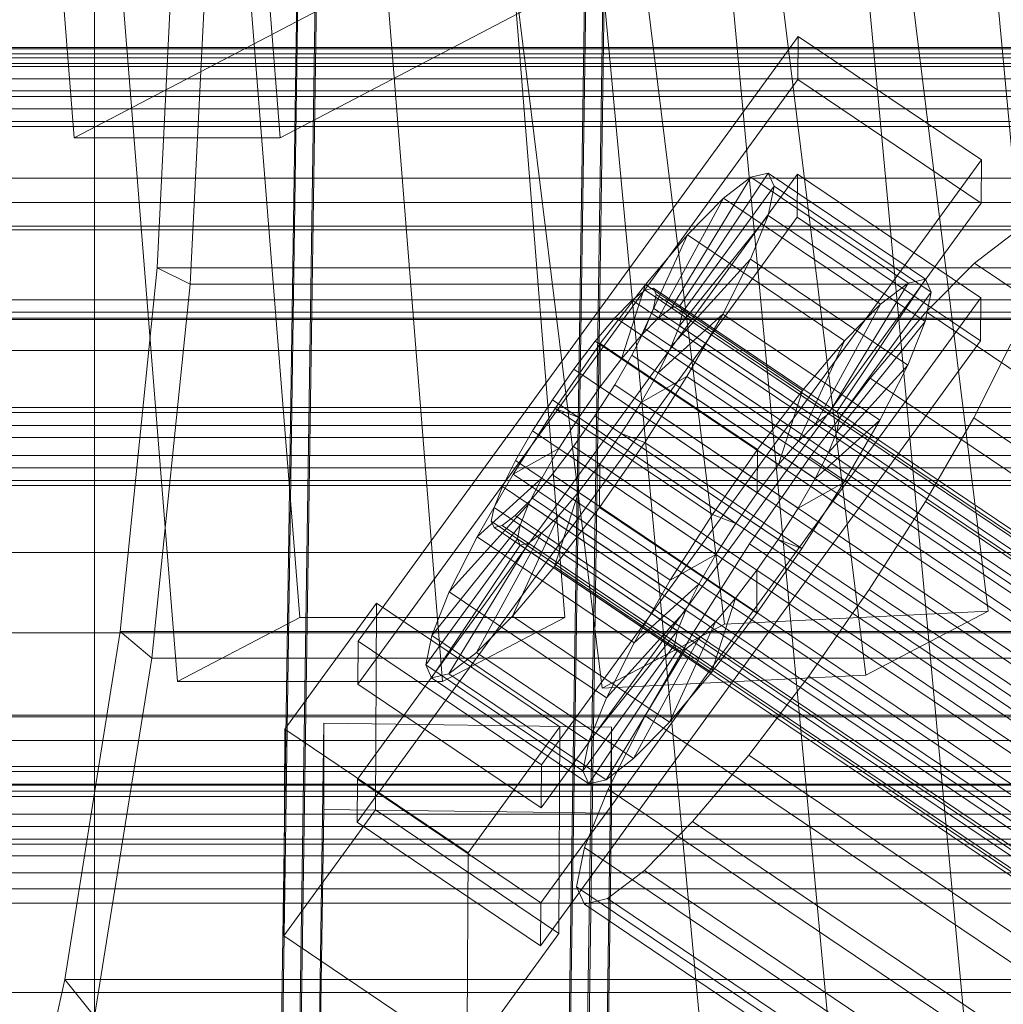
# Model space of a CAD drawing. Header units: millimetres. Extents: x -4738 to 65662, y -68080 to 6847.
# Tile 313 of 656: x -395 to -333, y -33650 to -33589. Entities that reach past the tile are written whole.
import ezdxf

# ---------------------------------------------------------------- set-up
doc = ezdxf.new("R2010")
doc.units = ezdxf.units.MM
for name, color, linetype, lineweight in [('COTAS_O', 1, 'Continuous', 0), ('frontal_C01', 7, 'Continuous', 0), ('frontal_C02', 7, 'Continuous', 0), ('frontal_C03', 7, 'Continuous', 0), ('frontal_C10', 7, 'Continuous', 0), ('frontal_secador', 7, 'Continuous', 0), ('frontal_tolva', 7, 'Continuous', 0)]:
    doc.layers.add(name, color=color, linetype=linetype, lineweight=lineweight)
doc.dimstyles.new('R19_100', dxfattribs={"dimtxt": 250, "dimasz": 150, "dimexe": 150, "dimexo": 80, "dimgap": 100, "dimtad": 1, "dimtih": 1, "dimtoh": 1, "dimdsep": 46, "dimcen": 0.09, "dimadec": 0, "dimazin": 0, "dimtfac": 1, "dimtdec": 4, "dimtofl": 0, "dimtmove": 0, "dimatfit": 3, "dimfxl": 1, "dimtolj": 1, "dimtzin": 0, "dimarcsym": 0})

# ---------------------------------------------------------------- blocks, each defined once
blk = doc.blocks.new('DIM_R30_48')
at = {"layer": 'COTAS_O'}
for p, q in [((-1725, -33700), (-1575, -33655)), ((1725, -33700), (1575, -33655)), ((-1725, -34400), (-1725, -33700)), ((-1725, -33700), (1725, -33700)), ((-1725, -33700), (-1575, -33745)), ((1725, -33700), (1575, -33745)), ((1725, -34400), (1725, -33700))]:
    blk.add_line(p, q, dxfattribs=at)
blk.add_text('3450 O', height=250, dxfattribs=at).set_placement((0, -33600))
blk = doc.blocks.new('DIM_R30_51')
at = {"layer": 'COTAS_O'}
for p, q in [((-650, -33700), (50, -33700)), ((50, -33700), (5, -33850)), ((50, -34900), (50, -33700)), ((50, -33700), (95, -33850)), ((50, -34900), (5, -34750)), ((50, -34900), (95, -34750)), ((-650, -34900), (50, -34900))]:
    blk.add_line(p, q, dxfattribs=at)
blk.add_text('1200 O', height=250, rotation=90, dxfattribs=at).set_placement((-50, -34300))

msp = doc.modelspace()

# ---------------------------------------------------------------- linework, layer by layer
at = {"layer": 'frontal_C01'}
for p, q in [((-378.512, -33666.912), (-375.644, -33471.802)), ((-357.646, -33472.047), (-360.514, -33667.158)), ((-378.512, -33672.305), (-375.644, -33477.194)), ((-360.514, -33672.55), (-357.646, -33477.44)), ((-373.501, -33627.451), (-345.969, -33589.597)), ((-345.981, -33592.293), (-345.969, -33589.597)), ((-345.969, -33589.597), (-334.501, -33597.333)), ((-345.981, -33592.293), (-373.513, -33630.147)), ((-334.513, -33600.029), (-345.981, -33592.293)), ((-334.501, -33597.333), (-362.033, -33635.188)), ((-334.501, -33597.333), (-334.513, -33600.029)), ((-373.539, -33636.079), (-346.008, -33598.225)), ((-353.892, -33606.59), (-348.918, -33598.412)), ((-353.378, -33606.466), (-347.835, -33598.151)), ((-348.918, -33598.412), (-350.645, -33599.732)), ((-347.835, -33598.151), (-348.918, -33598.412)), ((-348.918, -33598.412), (-339.088, -33605.043)), ((-347.835, -33598.151), (-338.005, -33604.782)), ((-347.47, -33598.966), (-347.835, -33598.151)), ((-346.02, -33600.921), (-346.008, -33598.225)), ((-346.008, -33598.225), (-334.539, -33605.961)), ((-450, -33598.471), (450, -33598.471)), ((-353.205, -33606.852), (-347.47, -33598.966)), ((-347.847, -33600.802), (-347.47, -33598.966)), ((-347.47, -33598.966), (-337.64, -33605.597)), ((-362.045, -33637.884), (-334.513, -33600.029)), ((-354.71, -33607.215), (-350.645, -33599.732)), ((-350.645, -33599.732), (-352.899, -33602.022)), ((-350.645, -33599.732), (-340.816, -33606.364)), ((-353.384, -33607.722), (-347.847, -33600.802)), ((-348.941, -33603.535), (-347.847, -33600.802)), ((-347.847, -33600.802), (-338.017, -33607.434)), ((-346.02, -33600.921), (-373.551, -33638.775)), ((-334.551, -33608.657), (-346.02, -33600.921)), ((-355.777, -33608.3), (-352.899, -33602.022)), ((-352.899, -33602.022), (-355.525, -33605.124)), ((-352.899, -33602.022), (-343.069, -33608.653)), ((-332.629, -33602.02), (-334.938, -33603.785)), ((-353.902, -33609.016), (-348.941, -33603.535)), ((-350.678, -33606.977), (-348.941, -33603.535)), ((-348.941, -33603.535), (-339.111, -33610.166)), ((-334.938, -33603.785), (-337.95, -33606.845)), ((-334.938, -33603.785), (-150.629, -33728.12)), ((-355.525, -33605.124), (-358.345, -33608.827)), ((-357.021, -33609.769), (-355.525, -33605.124)), ((-355.525, -33605.124), (-345.695, -33611.755)), ((-339.088, -33605.043), (-344.062, -33613.221)), ((-338.005, -33604.782), (-343.549, -33613.097)), ((-340.816, -33606.364), (-339.088, -33605.043)), ((-339.088, -33605.043), (-338.005, -33604.782)), ((-338.005, -33604.782), (-337.64, -33605.597)), ((-355.53, -33605.485), (-356.348, -33606.11)), ((-355.017, -33605.361), (-355.53, -33605.485)), ((-355.53, -33605.485), (-141.731, -33749.713)), ((-355.022, -33606.617), (-354.844, -33605.747)), ((-354.844, -33605.747), (-355.017, -33605.361)), ((-355.017, -33605.361), (-141.218, -33749.589)), ((-354.844, -33605.747), (-141.045, -33749.975)), ((-337.64, -33605.597), (-343.376, -33613.483)), ((-337.64, -33605.597), (-338.017, -33607.434)), ((-334.539, -33605.961), (-362.071, -33643.815)), ((-356.348, -33606.11), (-357.415, -33607.194)), ((-356.348, -33606.11), (-142.549, -33750.338)), ((-340.816, -33606.364), (-344.88, -33613.847)), ((-343.069, -33608.653), (-340.816, -33606.364)), ((-334.539, -33605.961), (-334.551, -33608.657)), ((-355.541, -33607.911), (-355.022, -33606.617)), ((-355.022, -33606.617), (-141.224, -33750.845)), ((-354.725, -33610.647), (-350.678, -33606.977)), ((-354.71, -33607.215), (-353.892, -33606.59)), ((-353.892, -33606.59), (-353.378, -33606.466)), ((-344.062, -33613.221), (-353.892, -33606.59)), ((-353.205, -33606.852), (-353.384, -33607.722)), ((-343.549, -33613.097), (-353.378, -33606.466)), ((-353.378, -33606.466), (-353.205, -33606.852)), ((-343.376, -33613.483), (-353.205, -33606.852)), ((-352.938, -33610.894), (-350.678, -33606.977)), ((-350.678, -33606.977), (-340.848, -33613.608)), ((-337.95, -33606.845), (-341.461, -33610.992)), ((-337.95, -33606.845), (-153.641, -33731.18)), ((-357.415, -33607.194), (-358.659, -33608.664)), ((-357.415, -33607.194), (-143.617, -33751.423)), ((-355.777, -33608.3), (-354.71, -33607.215)), ((-344.88, -33613.847), (-354.71, -33607.215)), ((-338.017, -33607.434), (-343.554, -33614.353)), ((-338.017, -33607.434), (-339.111, -33610.166)), ((-357.021, -33609.769), (-355.777, -33608.3)), ((-356.363, -33609.542), (-355.541, -33607.911)), ((-345.947, -33614.931), (-355.777, -33608.3)), ((-355.541, -33607.911), (-141.742, -33752.14)), ((-353.384, -33607.722), (-353.902, -33609.016)), ((-343.554, -33614.353), (-353.384, -33607.722)), ((-362.083, -33646.512), (-334.551, -33608.657)), ((-358.345, -33608.827), (-361.166, -33612.88)), ((-358.659, -33608.664), (-359.995, -33610.418)), ((-358.659, -33608.664), (-144.861, -33752.892)), ((-358.345, -33608.827), (-358.357, -33611.523)), ((-348.515, -33615.458), (-358.345, -33608.827)), ((-343.069, -33608.653), (-345.947, -33614.931)), ((-345.695, -33611.755), (-343.069, -33608.653)), ((-334.981, -33613.47), (-332.659, -33608.868)), ((450, -33609.256), (-450, -33609.256)), ((-353.902, -33609.016), (-354.725, -33610.647)), ((-344.073, -33615.648), (-353.902, -33609.016)), ((-358.357, -33611.523), (-357.021, -33609.769)), ((-357.434, -33611.397), (-356.363, -33609.542)), ((-347.191, -33616.4), (-357.021, -33609.769)), ((-356.363, -33609.542), (-142.565, -33753.77)), ((-359.995, -33610.418), (-361.332, -33612.338)), ((-146.196, -33754.647), (-359.995, -33610.418)), ((-354.725, -33610.647), (-355.796, -33612.503)), ((-344.895, -33617.278), (-354.725, -33610.647)), ((-339.111, -33610.166), (-344.073, -33615.648)), ((-339.111, -33610.166), (-340.848, -33613.608)), ((-355.796, -33612.503), (-352.938, -33610.894)), ((-355.569, -33615.02), (-352.938, -33610.894)), ((-352.938, -33610.894), (-343.108, -33617.526)), ((-341.461, -33610.992), (-345.231, -33615.943)), ((-341.461, -33610.992), (-157.152, -33735.327)), ((-359.693, -33613.443), (-358.357, -33611.523)), ((-358.68, -33613.352), (-357.434, -33611.397)), ((-358.357, -33611.523), (-348.527, -33618.155)), ((-357.434, -33611.397), (-143.635, -33755.626)), ((-348.515, -33615.458), (-345.695, -33611.755)), ((-345.695, -33611.755), (-347.191, -33616.4)), ((-361.332, -33612.338), (-362.578, -33614.292)), ((-361.332, -33612.338), (-147.533, -33756.566)), ((-355.796, -33612.503), (-357.042, -33614.457)), ((-345.966, -33619.134), (-355.796, -33612.503)), ((-361.166, -33612.88), (-363.797, -33617.006)), ((-359.693, -33613.443), (-361.166, -33612.88)), ((-361.166, -33612.88), (-351.336, -33619.511)), ((-344.062, -33613.221), (-344.88, -33613.847)), ((-343.549, -33613.097), (-344.062, -33613.221)), ((-343.376, -33613.483), (-343.549, -33613.097)), ((-360.939, -33615.397), (-359.693, -33613.443)), ((-360.017, -33615.271), (-358.68, -33613.352)), ((-349.863, -33620.074), (-359.693, -33613.443)), ((-358.68, -33613.352), (-144.881, -33757.58)), ((-344.88, -33613.847), (-345.947, -33614.931)), ((-340.848, -33613.608), (-344.895, -33617.278)), ((-343.554, -33614.353), (-343.376, -33613.483)), ((-340.848, -33613.608), (-343.108, -33617.526)), ((-338.003, -33618.707), (-334.981, -33613.47)), ((-334.981, -33613.47), (-150.672, -33737.804)), ((-362.578, -33614.292), (-363.648, -33616.148)), ((-362.578, -33614.292), (-148.779, -33758.52)), ((-357.042, -33614.457), (-358.378, -33616.377)), ((-357.042, -33614.457), (-355.569, -33615.02)), ((-347.212, -33621.088), (-357.042, -33614.457)), ((-344.073, -33615.648), (-343.554, -33614.353)), ((-358.39, -33619.073), (-355.569, -33615.02)), ((-355.569, -33615.02), (-345.739, -33621.651)), ((-345.947, -33614.931), (-347.191, -33616.4)), ((-360.939, -33615.397), (-363.797, -33617.006)), ((-362.01, -33617.253), (-360.939, -33615.397)), ((-361.352, -33617.026), (-360.017, -33615.271)), ((-351.109, -33622.029), (-360.939, -33615.397)), ((-360.017, -33615.271), (-146.218, -33759.5)), ((-351.336, -33619.511), (-348.515, -33615.458)), ((-348.527, -33618.155), (-348.515, -33615.458)), ((-344.895, -33617.278), (-344.073, -33615.648)), ((-363.648, -33616.148), (-364.471, -33617.778)), ((-363.648, -33616.148), (-149.85, -33760.376)), ((-345.231, -33615.943), (-349.002, -33621.361)), ((-160.922, -33740.278), (-345.231, -33615.943)), ((-358.378, -33616.377), (-359.714, -33618.131)), ((-358.378, -33616.377), (-358.39, -33619.073)), ((-348.548, -33623.008), (-358.378, -33616.377)), ((-347.191, -33616.4), (-348.527, -33618.155)), ((-363.797, -33617.006), (-366.057, -33620.923)), ((-362.01, -33617.253), (-366.057, -33620.923)), ((-363.797, -33617.006), (-353.967, -33623.637)), ((-362.833, -33618.883), (-362.01, -33617.253)), ((-362.596, -33618.495), (-361.352, -33617.026)), ((-352.18, -33623.884), (-362.01, -33617.253)), ((-361.352, -33617.026), (-147.554, -33761.254)), ((-345.966, -33619.134), (-344.895, -33617.278)), ((-343.108, -33617.526), (-345.966, -33619.134)), ((-343.108, -33617.526), (-345.739, -33621.651)), ((-364.471, -33617.778), (-364.989, -33619.073)), ((-364.471, -33617.778), (-150.672, -33762.007)), ((-359.714, -33618.131), (-361.21, -33622.776)), ((-359.714, -33618.131), (-360.958, -33619.6)), ((-349.884, -33624.762), (-359.714, -33618.131)), ((-348.527, -33618.155), (-349.863, -33620.074)), ((-363.664, -33619.579), (-362.596, -33618.495)), ((-362.596, -33618.495), (-148.798, -33762.723)), ((-341.52, -33624.222), (-338.003, -33618.707)), ((-338.003, -33618.707), (-153.694, -33743.041)), ((-362.833, -33618.883), (-367.794, -33624.365)), ((-364.989, -33619.073), (-365.168, -33619.942)), ((-364.989, -33619.073), (-151.191, -33763.301)), ((-363.351, -33620.178), (-362.833, -33618.883)), ((-353.003, -33625.515), (-362.833, -33618.883)), ((-361.21, -33622.776), (-358.39, -33619.073)), ((-358.39, -33619.073), (-348.56, -33625.704)), ((-347.212, -33621.088), (-345.966, -33619.134)), ((-365.168, -33619.942), (-364.995, -33620.329)), ((-365.168, -33619.942), (-151.369, -33764.171)), ((-364.482, -33620.205), (-363.664, -33619.579)), ((-360.958, -33619.6), (-363.836, -33625.878)), ((-363.664, -33619.579), (-149.865, -33763.808)), ((-360.958, -33619.6), (-362.025, -33620.685)), ((-351.128, -33626.231), (-360.958, -33619.6)), ((-353.967, -33623.637), (-351.336, -33619.511)), ((-351.336, -33619.511), (-349.863, -33620.074)), ((-363.351, -33620.178), (-368.888, -33627.098)), ((-364.995, -33620.329), (-364.482, -33620.205)), ((-364.995, -33620.329), (-151.196, -33764.557)), ((-364.482, -33620.205), (-150.683, -33764.433)), ((-363.53, -33621.048), (-363.351, -33620.178)), ((-353.521, -33626.809), (-363.351, -33620.178)), ((-349.863, -33620.074), (-351.109, -33622.029)), ((-363.53, -33621.048), (-369.265, -33628.934)), ((-366.057, -33620.923), (-367.794, -33624.365)), ((-362.025, -33620.685), (-366.09, -33628.168)), ((-366.057, -33620.923), (-356.228, -33627.554)), ((-363.357, -33621.434), (-363.53, -33621.048)), ((-353.7, -33627.679), (-363.53, -33621.048)), ((-362.025, -33620.685), (-362.843, -33621.31)), ((-352.196, -33627.316), (-362.025, -33620.685)), ((-348.548, -33623.008), (-347.212, -33621.088)), ((-345.739, -33621.651), (-347.212, -33621.088)), ((-363.357, -33621.434), (-368.9, -33629.749)), ((-362.843, -33621.31), (-367.817, -33629.488)), ((-362.843, -33621.31), (-363.357, -33621.434)), ((-353.527, -33628.065), (-363.357, -33621.434)), ((-353.014, -33627.941), (-362.843, -33621.31)), ((-349.002, -33621.361), (-352.519, -33626.876)), ((-349.002, -33621.361), (-164.693, -33745.696)), ((-345.739, -33621.651), (-348.56, -33625.704)), ((-353.967, -33623.637), (-351.109, -33622.029)), ((-351.109, -33622.029), (-352.18, -33623.884)), ((-363.836, -33625.878), (-361.21, -33622.776)), ((-361.21, -33622.776), (-351.38, -33629.407)), ((-349.884, -33624.762), (-348.548, -33623.008)), ((-348.56, -33625.704), (-348.548, -33623.008)), ((-356.228, -33627.554), (-353.967, -33623.637)), ((-356.228, -33627.554), (-352.18, -33623.884)), ((-352.18, -33623.884), (-353.003, -33625.515)), ((-345.291, -33629.64), (-341.52, -33624.222)), ((-341.52, -33624.222), (-157.211, -33748.557)), ((-367.794, -33624.365), (-368.888, -33627.098)), ((-367.794, -33624.365), (-357.964, -33630.996)), ((-351.38, -33629.407), (-349.884, -33624.762)), ((-351.128, -33626.231), (-349.884, -33624.762)), ((-378.086, -33632.952), (-372.35, -33625.065)), ((-372.408, -33638.007), (-372.35, -33625.065)), ((-372.35, -33625.065), (-360.882, -33632.802)), ((-357.964, -33630.996), (-353.003, -33625.515)), ((-353.003, -33625.515), (-353.521, -33626.809)), ((-366.09, -33628.168), (-363.836, -33625.878)), ((-363.836, -33625.878), (-354.006, -33632.51)), ((-348.56, -33625.704), (-351.38, -33629.407)), ((-354.006, -33632.51), (-351.128, -33626.231)), ((-352.196, -33627.316), (-351.128, -33626.231)), ((-368.888, -33627.098), (-369.265, -33628.934)), ((-368.888, -33627.098), (-359.058, -33633.729)), ((-359.058, -33633.729), (-353.521, -33626.809)), ((-356.26, -33634.799), (-352.196, -33627.316)), ((-352.519, -33626.876), (-355.541, -33632.113)), ((-353.521, -33626.809), (-353.7, -33627.679)), ((-353.014, -33627.941), (-352.196, -33627.316)), ((-352.519, -33626.876), (-168.21, -33751.211)), ((-373.501, -33627.451), (-373.513, -33630.147)), ((-362.033, -33635.188), (-373.501, -33627.451)), ((-359.436, -33635.565), (-353.7, -33627.679)), ((-357.987, -33636.119), (-353.014, -33627.941)), ((-357.964, -33630.996), (-356.228, -33627.554)), ((-353.7, -33627.679), (-353.527, -33628.065)), ((-353.527, -33628.065), (-353.014, -33627.941)), ((-367.817, -33629.488), (-366.09, -33628.168)), ((-366.09, -33628.168), (-356.26, -33634.799)), ((-359.07, -33636.38), (-353.527, -33628.065)), ((-369.265, -33628.934), (-368.9, -33629.749)), ((-369.265, -33628.934), (-359.436, -33635.565)), ((-368.9, -33629.749), (-367.817, -33629.488)), ((-368.9, -33629.749), (-359.07, -33636.38)), ((-367.817, -33629.488), (-357.987, -33636.119)), ((-351.38, -33629.407), (-354.006, -33632.51)), ((-349.061, -33634.591), (-345.291, -33629.64)), ((-345.291, -33629.64), (-160.982, -33753.975)), ((-373.513, -33630.147), (-362.045, -33637.884)), ((-359.058, -33633.729), (-357.964, -33630.996)), ((450, -33632.175), (-450, -33632.175)), ((-355.541, -33632.113), (-357.863, -33636.715)), ((-355.541, -33632.113), (-171.232, -33756.448)), ((-378.512, -33827.696), (-375.644, -33632.585)), ((-375.644, -33637.978), (-375.644, -33632.585)), ((-375.644, -33632.585), (-357.646, -33632.83)), ((-360.882, -33632.802), (-366.618, -33640.688)), ((-360.882, -33632.802), (-360.939, -33645.743)), ((-357.646, -33632.83), (-360.514, -33827.941)), ((-357.646, -33632.83), (-357.646, -33638.223)), ((-354.006, -33632.51), (-356.26, -33634.799)), ((-378.086, -33632.952), (-378.143, -33645.893)), ((-366.618, -33640.688), (-378.086, -33632.952)), ((-359.436, -33635.565), (-359.058, -33633.729)), ((-352.572, -33638.738), (-349.061, -33634.591)), ((-349.061, -33634.591), (-164.752, -33758.926)), ((-362.045, -33637.884), (-362.033, -33635.188)), ((-356.26, -33634.799), (-357.987, -33636.119)), ((-359.07, -33636.38), (-359.436, -33635.565)), ((-373.539, -33636.079), (-373.551, -33638.775)), ((-362.071, -33643.815), (-373.539, -33636.079)), ((-357.987, -33636.119), (-359.07, -33636.38)), ((-357.863, -33636.715), (-359.326, -33640.368)), ((-357.863, -33636.715), (-173.554, -33761.05)), ((-378.512, -33833.088), (-375.644, -33637.978)), ((-372.408, -33638.007), (-378.143, -33645.893)), ((-357.646, -33638.223), (-375.644, -33637.978)), ((-360.939, -33645.743), (-372.408, -33638.007)), ((-360.514, -33833.334), (-357.646, -33638.223)), ((-373.551, -33638.775), (-362.083, -33646.512)), ((-355.584, -33641.798), (-352.572, -33638.738)), ((-352.572, -33638.738), (-168.263, -33763.073)), ((-366.675, -33653.629), (-366.618, -33640.688)), ((-359.326, -33640.368), (-359.83, -33642.823)), ((-359.326, -33640.368), (-175.016, -33764.703)), ((-357.893, -33643.563), (-355.584, -33641.798)), ((-355.584, -33641.798), (-171.275, -33766.133)), ((-450, -33642.959), (450, -33642.959)), ((-359.83, -33642.823), (-359.341, -33643.913)), ((-359.83, -33642.823), (-175.521, -33767.158)), ((-362.083, -33646.512), (-362.071, -33643.815)), ((-359.341, -33643.913), (-357.893, -33643.563)), ((-359.341, -33643.913), (-175.032, -33768.247)), ((-357.893, -33643.563), (-173.584, -33767.898)), ((-366.675, -33653.629), (-360.939, -33645.743)), ((-378.143, -33645.893), (-366.675, -33653.629))]:
    msp.add_line(p, q, dxfattribs=at)
at = {"layer": 'frontal_C02'}
for p, q in [((-390, -35975), (-390, -33530.372)), ((-378.512, -33744.143), (-375.644, -33550.738)), ((-357.646, -33550.982), (-360.514, -33744.387)), ((-378.512, -33750.105), (-375.644, -33556.7)), ((-360.514, -33750.348), (-357.646, -33556.943))]:
    msp.add_line(p, q, dxfattribs=at)
at = {"layer": 'frontal_C03'}
for p, q in [((1250, -33590.372), (-1250, -33590.372)), ((1250, -33590.689), (-1250, -33590.689)), ((1250, -33591.483), (-1250, -33591.483)), ((-1250, -33592.247), (1250, -33592.247)), ((1250, -33593.37), (-1250, -33593.37)), ((1250, -33594.134), (-1250, -33594.134)), ((1250, -33594.928), (-1250, -33594.928)), ((1250, -33595.245), (-1250, -33595.245)), ((1250, -33612.83), (-1250, -33612.83)), ((1250, -33613.147), (-1250, -33613.147)), ((1250, -33613.941), (-1250, -33613.941)), ((-1250, -33614.705), (1250, -33614.705)), ((1250, -33615.828), (-1250, -33615.828)), ((1250, -33616.592), (-1250, -33616.592)), ((1250, -33617.386), (-1250, -33617.386)), ((1250, -33617.702), (-1250, -33617.702)), ((1250, -33635.288), (-1250, -33635.288)), ((1250, -33635.604), (-1250, -33635.604)), ((1250, -33636.398), (-1250, -33636.398)), ((1250, -33636.457), (-1250, -33636.457)), ((1250, -33636.833), (-1250, -33636.833)), ((-1250, -33637.162), (1250, -33637.162)), ((1250, -33638.285), (-1250, -33638.285)), ((1250, -33639.049), (-1250, -33639.049)), ((1250, -33639.843), (-1250, -33639.843)), ((1250, -33640.16), (-1250, -33640.16)), ((1250, -33640.885), (-1250, -33640.885)), ((1250, -33641.957), (-1250, -33641.957)), ((1250, -33649.443), (-1250, -33649.443))]:
    msp.add_line(p, q, dxfattribs=at)
at = {"layer": 'frontal_C10'}
for p, q in [((-356.615, -33517.083), (-338.102, -33715.584)), ((-321.555, -33715.334), (-340.068, -33516.834)), ((-345.758, -33719.594), (-364.272, -33521.093)), ((-329.211, -33719.344), (-347.724, -33520.843)), ((-334.083, -33625.563), (-341.588, -33564.735)), ((-358.074, -33565.549), (-350.57, -33626.376)), ((-341.74, -33629.573), (-349.244, -33568.745)), ((-358.226, -33630.387), (-365.731, -33569.559)), ((-380.867, -33579.335), (-377.138, -33625.969)), ((-360.569, -33625.969), (-364.298, -33579.335)), ((-384.915, -33580.739), (-386.061, -33604.077)), ((-383.999, -33605.095), (-382.802, -33581.062)), ((-384.794, -33629.978), (-388.523, -33583.345)), ((-368.225, -33629.978), (-371.954, -33583.345)), ((-391.258, -33595.948), (-392.041, -33586.151)), ((-391.258, -33595.948), (-372.883, -33586.325)), ((-379.154, -33586.151), (-378.371, -33595.948)), ((-359.996, -33586.325), (-378.371, -33595.948)), ((-527.879, -33590.938), (102.661, -33590.938)), ((-552.571, -33591.285), (77.97, -33591.285)), ((-378.371, -33595.948), (-391.258, -33595.948)), ((-531.953, -33601.479), (98.587, -33601.479)), ((-548.452, -33601.711), (82.089, -33601.711)), ((-386.061, -33604.077), (-388.387, -33626.833)), ((-383.999, -33605.095), (-386.061, -33604.077)), ((-386.061, -33604.077), (74.187, -33604.077)), ((-386.41, -33628.517), (-383.999, -33605.095)), ((76.249, -33605.095), (-383.999, -33605.095)), ((-570.056, -33606.086), (-17.758, -33606.086)), ((-543.087, -33607.31), (87.454, -33607.31)), ((-537.294, -33607.229), (93.247, -33607.229)), ((-100.695, -33621.902), (-883.117, -33621.902)), ((-384.794, -33629.978), (-377.138, -33625.969)), ((-377.138, -33625.969), (-360.569, -33625.969)), ((-360.569, -33625.969), (-368.225, -33629.978)), ((-350.57, -33626.376), (-334.083, -33625.563)), ((-334.083, -33625.563), (-341.74, -33629.573)), ((-358.226, -33630.387), (-350.57, -33626.376)), ((-434.424, -33626.922), (117.875, -33626.922)), ((-388.387, -33626.833), (-391.853, -33648.619)), ((-386.41, -33628.517), (-388.387, -33626.833)), ((-388.387, -33626.833), (71.861, -33626.833)), ((-389.993, -33650.931), (-386.41, -33628.517)), ((73.839, -33628.517), (-386.41, -33628.517)), ((-341.74, -33629.573), (-358.226, -33630.387)), ((-368.225, -33629.978), (-384.794, -33629.978)), ((-902.564, -33632.086), (-120.142, -33632.086)), ((-882.177, -33633.658), (-99.755, -33633.658)), ((-119.202, -33643.842), (-901.624, -33643.842)), ((-391.853, -33648.619), (-396.399, -33669.062)), ((-389.993, -33650.931), (-391.853, -33648.619)), ((-391.853, -33648.619), (68.396, -33648.619))]:
    msp.add_line(p, q, dxfattribs=at)
at = {"layer": 'frontal_secador'}
for p, q in [((1250, -33590.291), (-1250, -33590.291)), ((1250, -33593), (-1250, -33593))]:
    msp.add_line(p, q, dxfattribs=at)
at = {"layer": 'frontal_tolva'}
for p, q in [((1725, -33600), (-1725, -33600)), ((1725, -33606.849), (-1725, -33606.849))]:
    msp.add_line(p, q, dxfattribs=at)

# ---------------------------------------------------------------- dimensions: what is measured, and where the dimension line sits
at = {"layer": 'COTAS_O'}
for p1, p2, distance, picture, middle in [((-650, -34900), (-650, -33700), -700, 'DIM_R30_51', (50, -34300)), ((-1725, -34400), (1725, -34400), 700, 'DIM_R30_48', (0, -33700))]:
    dim = msp.add_aligned_dim(p1=p1, p2=p2, distance=distance, text='<> O', dimstyle='R19_100', dxfattribs=at)
    dim.commit()
    dim.dimension.update_dxf_attribs({"geometry": picture, "text_midpoint": middle})

doc.saveas('drawing.dxf')
